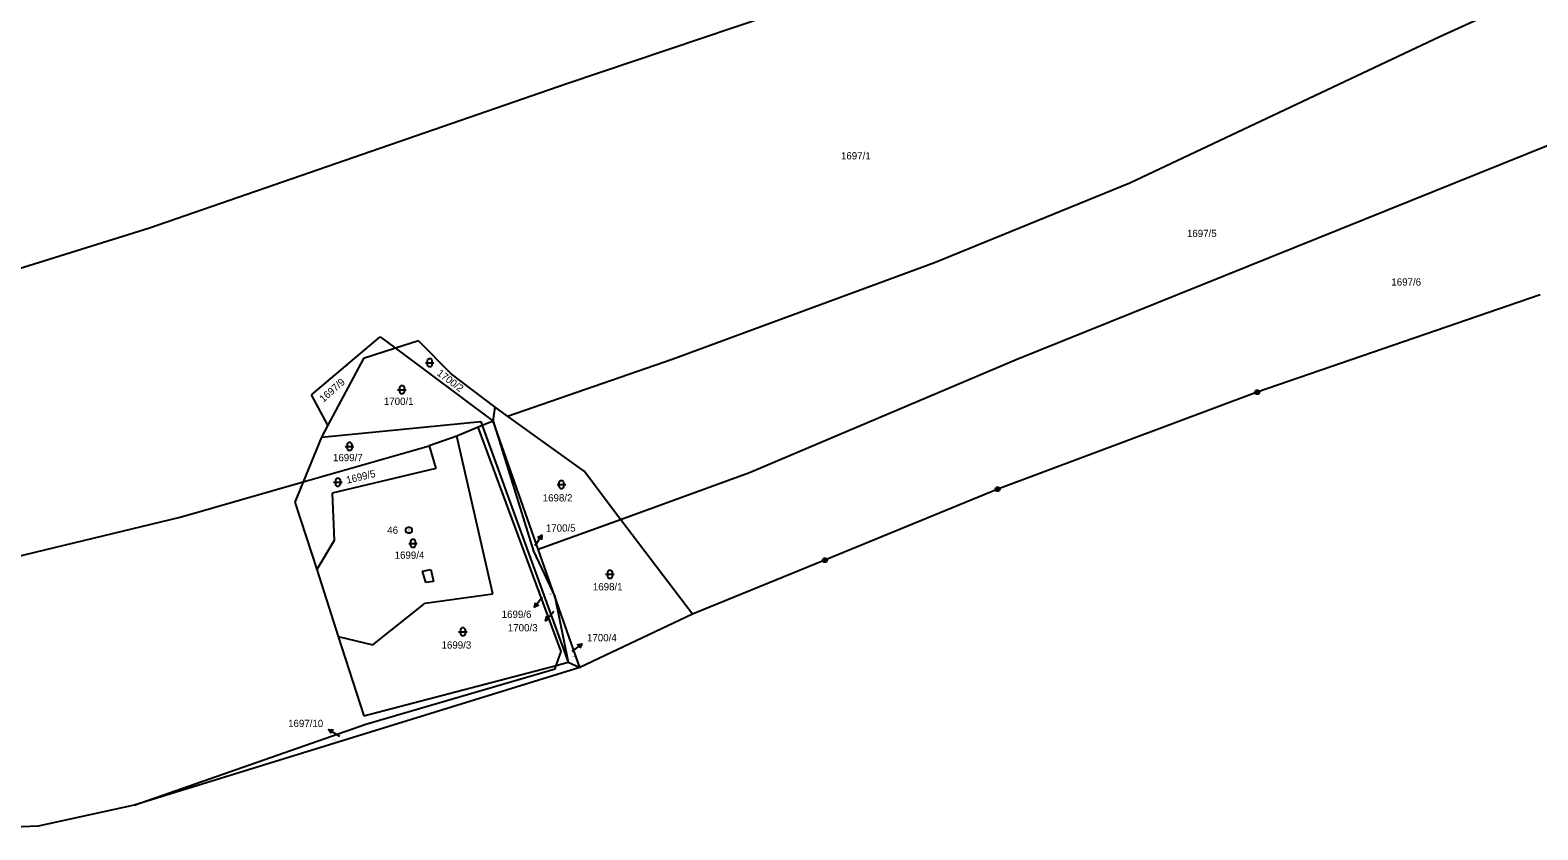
# Model space of a CAD drawing. Extents: x -609861 to -605046, y -1120287 to -1116307.
# Drawn here: x -608353.7 to -608000.9, y -1120013.1 to -1119826 of the extents above; entities that cross this region are included whole.
import ezdxf

# ---------------------------------------------------------------- set-up
doc = ezdxf.new("R2010")
doc.units = 0
for name, color, linetype in [('Vrstva 1', 7, 'Continuous'), ('Vrstva 2', 7, 'Continuous'), ('Vrstva 3', 7, 'Continuous'), ('Vrstva 4', 7, 'Continuous'), ('Vrstva 7', 7, 'Continuous'), ('Vrstva 8', 7, 'Continuous')]:
    doc.layers.add(name, color=color, linetype=linetype)

msp = doc.modelspace()

# ---------------------------------------------------------------- linework, layer by layer
at = {"layer": 'Vrstva 1'}
for p, q in [((-608023.87, -1119827.56), (-607997.47, -1119815.44)), ((-608228.1, -1119838.52), (-608180.88, -1119822.63)), ((-608096.42, -1119861.73), (-608023.87, -1119827.56)), ((-608325.76, -1119872.29), (-608228.1, -1119838.52)), ((-608123.02, -1119903.12), (-607985.68, -1119847.72)), ((-608142.14, -1119880.4), (-608096.42, -1119861.73)), ((-608360.27, -1119883.06), (-608325.76, -1119872.29)), ((-608203.52, -1119903.05), (-608142.14, -1119880.4)), ((-608000.4, -1119888), (-608066.59, -1119910.75)), ((-608287.89, -1119911.38), (-608271.84, -1119897.77)), ((-608271.84, -1119897.77), (-608268.22, -1119900.47)), ((-608262.82, -1119898.73), (-608268.22, -1119900.47)), ((-608255.2, -1119906.47), (-608262.82, -1119898.73)), ((-608268.22, -1119900.47), (-608275.7, -1119902.88)), ((-608268.22, -1119900.47), (-608245.4, -1119917.5)), ((-608275.7, -1119902.88), (-608284.06, -1119918.47)), ((-608242.03, -1119916.34), (-608203.52, -1119903.05)), ((-608185.42, -1119929.55), (-608123.02, -1119903.12)), ((-608244.94, -1119914.24), (-608255.2, -1119906.47)), ((-608284.06, -1119918.47), (-608287.89, -1119911.38)), ((-608066.59, -1119910.75), (-608127.33, -1119933.47)), ((-608245.4, -1119917.5), (-608244.94, -1119914.24)), ((-608242.03, -1119916.34), (-608244.94, -1119914.24)), ((-608224.12, -1119929.22), (-608242.03, -1119916.34)), ((-608285.55, -1119921.25), (-608248.29, -1119917.63)), ((-608284.06, -1119918.47), (-608285.55, -1119921.25)), ((-608248.86, -1119918.92), (-608253.9, -1119921.05)), ((-608247.95, -1119918.55), (-608248.86, -1119918.92)), ((-608229.47, -1119971.44), (-608248.86, -1119918.92)), ((-608248.29, -1119917.63), (-608247.95, -1119918.55)), ((-608245.4, -1119917.5), (-608247.95, -1119918.55)), ((-608247.95, -1119918.55), (-608227.79, -1119973.93)), ((-608245.4, -1119917.5), (-608235.97, -1119947.91)), ((-608234.82, -1119947.49), (-608245.4, -1119917.5)), ((-608285.55, -1119921.25), (-608289.79, -1119931.68)), ((-608289.79, -1119931.68), (-608260.34, -1119923.32)), ((-608253.9, -1119921.05), (-608260.34, -1119923.32)), ((-608260.34, -1119923.32), (-608258.8, -1119928.57)), ((-608245.47, -1119957.94), (-608253.9, -1119921.05)), ((-608258.8, -1119928.57), (-608283.03, -1119934.39)), ((-608215.55, -1119940.5), (-608224.12, -1119929.22)), ((-608215.55, -1119940.5), (-608185.42, -1119929.55)), ((-608318.58, -1119939.99), (-608289.79, -1119931.68)), ((-608289.79, -1119931.68), (-608291.74, -1119936.48)), ((-608283.03, -1119934.39), (-608282.57, -1119945.45)), ((-608127.33, -1119933.47), (-608167.74, -1119950.08)), ((-608291.74, -1119936.48), (-608286.67, -1119952.26)), ((-608364.04, -1119950.95), (-608318.58, -1119939.99)), ((-608234.82, -1119947.49), (-608215.55, -1119940.5)), ((-608198.7, -1119962.68), (-608215.55, -1119940.5)), ((-608282.57, -1119945.45), (-608286.67, -1119952.26)), ((-608235.97, -1119947.91), (-608230.92, -1119958.56)), ((-608230.92, -1119958.56), (-608234.82, -1119947.49)), ((-608167.74, -1119950.08), (-608198.7, -1119962.68)), ((-608286.67, -1119952.26), (-608281.64, -1119967.91)), ((-608261.26, -1119960.07), (-608245.47, -1119957.94)), ((-608230.92, -1119958.56), (-608227.79, -1119973.93)), ((-608225.06, -1119975.16), (-608230.92, -1119958.56)), ((-608273.52, -1119969.86), (-608261.26, -1119960.07)), ((-608198.7, -1119962.68), (-608225.06, -1119975.16)), ((-608281.64, -1119967.91), (-608275.66, -1119986.5)), ((-608281.64, -1119967.91), (-608273.52, -1119969.86)), ((-608230.61, -1119974.67), (-608229.47, -1119971.44)), ((-608225.06, -1119975.16), (-608329.4, -1120007.37)), ((-608275.66, -1119986.5), (-608230.61, -1119974.67)), ((-608275.19, -1119988.38), (-608230.89, -1119975.48)), ((-608230.89, -1119975.48), (-608230.61, -1119974.67)), ((-608230.61, -1119974.67), (-608227.79, -1119973.93)), ((-608227.79, -1119973.93), (-608225.06, -1119975.16)), ((-608329.4, -1120007.37), (-608275.19, -1119988.38)), ((-608329.4, -1120007.37), (-608351.82, -1120012.29)), ((-608351.82, -1120012.29), (-608373.65, -1120013.14))]:
    msp.add_line(p, q, dxfattribs=at)
at = {"layer": 'Vrstva 3'}
for points in [[(-608261.23, -1119903.84), (-608259.96, -1119903.84), (-608259.23, -1119903.84)], [(-608267.72, -1119910.17), (-608266.45, -1119910.17), (-608265.72, -1119910.17)], [(-608279.97, -1119923.44), (-608278.7, -1119923.44), (-608277.97, -1119923.44)], [(-608282.71, -1119931.81), (-608281.44, -1119931.81), (-608280.71, -1119931.81)], [(-608230.4, -1119932.37), (-608229.13, -1119932.37), (-608228.4, -1119932.37)], [(-608265.12, -1119946.11), (-608263.85, -1119946.11), (-608263.12, -1119946.11)], [(-608219.07, -1119953.35), (-608217.8, -1119953.35), (-608217.07, -1119953.35)], [(-608253.47, -1119966.79), (-608252.2, -1119966.79), (-608251.47, -1119966.79)]]:
    msp.add_lwpolyline(points, dxfattribs=at)
for points in [[(-608260.73, -1119903.34), (-608260.63, -1119903.05), (-608260.38, -1119902.87), (-608260.07, -1119902.87), (-608259.82, -1119903.05), (-608259.72, -1119903.34), (-608259.72, -1119904.34), (-608259.82, -1119904.63), (-608260.07, -1119904.81), (-608260.38, -1119904.81), (-608260.63, -1119904.63), (-608260.73, -1119904.34)], [(-608267.22, -1119909.67), (-608267.12, -1119909.38), (-608266.87, -1119909.2), (-608266.56, -1119909.2), (-608266.31, -1119909.38), (-608266.21, -1119909.67), (-608266.21, -1119910.67), (-608266.31, -1119910.96), (-608266.56, -1119911.14), (-608266.87, -1119911.14), (-608267.12, -1119910.96), (-608267.22, -1119910.67)], [(-608279.47, -1119922.94), (-608279.37, -1119922.65), (-608279.12, -1119922.47), (-608278.81, -1119922.47), (-608278.56, -1119922.65), (-608278.46, -1119922.94), (-608278.46, -1119923.94), (-608278.56, -1119924.23), (-608278.81, -1119924.41), (-608279.12, -1119924.41), (-608279.37, -1119924.23), (-608279.47, -1119923.94)], [(-608282.21, -1119931.31), (-608282.11, -1119931.02), (-608281.86, -1119930.84), (-608281.55, -1119930.84), (-608281.3, -1119931.02), (-608281.2, -1119931.31), (-608281.2, -1119932.31), (-608281.3, -1119932.6), (-608281.55, -1119932.78), (-608281.86, -1119932.78), (-608282.11, -1119932.6), (-608282.21, -1119932.31)], [(-608229.9, -1119931.87), (-608229.8, -1119931.58), (-608229.55, -1119931.4), (-608229.24, -1119931.4), (-608228.99, -1119931.58), (-608228.89, -1119931.87), (-608228.89, -1119932.87), (-608228.99, -1119933.16), (-608229.24, -1119933.34), (-608229.55, -1119933.34), (-608229.8, -1119933.16), (-608229.9, -1119932.87)], [(-608264.62, -1119945.61), (-608264.52, -1119945.32), (-608264.27, -1119945.14), (-608263.96, -1119945.14), (-608263.71, -1119945.32), (-608263.61, -1119945.61), (-608263.61, -1119946.61), (-608263.71, -1119946.9), (-608263.96, -1119947.08), (-608264.27, -1119947.08), (-608264.52, -1119946.9), (-608264.62, -1119946.61)], [(-608218.57, -1119952.85), (-608218.47, -1119952.56), (-608218.22, -1119952.38), (-608217.91, -1119952.38), (-608217.66, -1119952.56), (-608217.56, -1119952.85), (-608217.56, -1119953.85), (-608217.66, -1119954.14), (-608217.91, -1119954.32), (-608218.22, -1119954.32), (-608218.47, -1119954.14), (-608218.57, -1119953.85)], [(-608252.97, -1119966.29), (-608252.87, -1119966), (-608252.62, -1119965.82), (-608252.31, -1119965.82), (-608252.06, -1119966), (-608251.96, -1119966.29), (-608251.96, -1119967.29), (-608252.06, -1119967.58), (-608252.31, -1119967.76), (-608252.62, -1119967.76), (-608252.87, -1119967.58), (-608252.97, -1119967.29)]]:
    msp.add_lwpolyline(points, close=True, dxfattribs=at)
at = {"layer": 'Vrstva 4'}
for p, q in [((-608261.89, -1119952.61), (-608259.95, -1119952.26)), ((-608261.16, -1119955.29), (-608261.89, -1119952.61)), ((-608259.32, -1119955.04), (-608261.16, -1119955.29)), ((-608259.95, -1119952.26), (-608259.32, -1119955.04))]:
    msp.add_line(p, q, dxfattribs=at)
at = {"layer": 'Vrstva 7'}
for p, q in [((-608233.978, -1119944.203), (-608235.61, -1119946.72)), ((-608235.698, -1119961.059), (-608233.91, -1119958.65)), ((-608233.109, -1119964.247), (-608231.18, -1119961.95)), ((-608224.607, -1119969.63), (-608227, -1119971.44)), ((-608283.866, -1119989.632), (-608281.34, -1119991.25))]:
    msp.add_line(p, q, dxfattribs=at)
for points in [[(-608234.942, -1119944.77), (-608233.978, -1119944.203), (-608234.102, -1119945.314)], [(-608234.701, -1119960.554), (-608235.698, -1119961.059), (-608235.504, -1119959.958)], [(-608232.083, -1119963.803), (-608233.109, -1119964.247), (-608232.849, -1119963.16)], [(-608225.707, -1119969.835), (-608224.607, -1119969.63), (-608225.103, -1119970.632)], [(-608283.294, -1119990.592), (-608283.866, -1119989.632), (-608282.754, -1119989.75)]]:
    msp.add_lwpolyline(points, dxfattribs=at)
at = {"layer": 'Vrstva 8'}
for p, q in [((-608066.71, -1119910.75), (-608066.47, -1119910.75)), ((-608127.45, -1119933.47), (-608127.21, -1119933.47)), ((-608265.14, -1119943.02), (-608265.04, -1119943.02)), ((-608167.86, -1119950.08), (-608167.62, -1119950.08))]:
    msp.add_line(p, q, dxfattribs=at)
for points in [[(-608066.44, -1119910.27), (-608066.19, -1119910.45), (-608066.09, -1119910.74), (-608066.19, -1119911.03), (-608066.44, -1119911.21), (-608066.75, -1119911.21), (-608067, -1119911.03), (-608067.1, -1119910.74), (-608067, -1119910.45), (-608066.75, -1119910.27)], [(-608127.18, -1119932.99), (-608126.93, -1119933.17), (-608126.83, -1119933.46), (-608126.93, -1119933.75), (-608127.18, -1119933.93), (-608127.49, -1119933.93), (-608127.74, -1119933.75), (-608127.84, -1119933.46), (-608127.74, -1119933.17), (-608127.49, -1119932.99)], [(-608264.9, -1119942.3), (-608264.56, -1119942.49), (-608264.37, -1119942.83), (-608264.37, -1119943.22), (-608264.56, -1119943.56), (-608264.9, -1119943.75), (-608265.29, -1119943.75), (-608265.63, -1119943.56), (-608265.82, -1119943.22), (-608265.82, -1119942.83), (-608265.63, -1119942.49), (-608265.29, -1119942.3)], [(-608167.59, -1119949.6), (-608167.34, -1119949.78), (-608167.24, -1119950.07), (-608167.34, -1119950.36), (-608167.59, -1119950.54), (-608167.9, -1119950.54), (-608168.15, -1119950.36), (-608168.25, -1119950.07), (-608168.15, -1119949.78), (-608167.9, -1119949.6)]]:
    msp.add_lwpolyline(points, close=True, dxfattribs=at)

# ---------------------------------------------------------------- texts
at = {"layer": 'Vrstva 2'}
for s, height, p in [('1697/1', 1.7, (-608163.997, -1119856.29)), ('1697/5', 1.7, (-608083.047, -1119874.45)), ('1697/6', 1.7, (-608035.217, -1119885.81)), ('1700/1', 1.7, (-608270.947, -1119913.72)), ('1699/7', 1.7, (-608282.847, -1119926.89)), ('1698/2', 1.7, (-608233.777, -1119936.31)), ('1699/4', 1.7, (-608268.427, -1119949.72)), ('1700/5', 0.2, (-608235.604, -1119947.68)), ('1698/1', 1.7, (-608222.047, -1119957.11)), ('1699/6', 0.2, (-608234.544, -1119957.32)), ('1700/3', 0.2, (-608232.394, -1119958.09)), ('1699/3', 1.7, (-608257.447, -1119970.74)), ('1700/4', 0.2, (-608227.174, -1119972.71)), ('1697/10', 0.2, (-608283.134, -1119992.22))]:
    msp.add_text(s, height=height, dxfattribs=at).set_placement(p)
for s, rotation, p in [('1700/2', 323.0909, (-608258.686, -1119906.616)), ('1697/9', 41.42485, (-608285.086, -1119913.22)), ('1699/5', 13.5218, (-608279.528, -1119932.168))]:
    msp.add_text(s, height=1.7, rotation=rotation, dxfattribs=at).set_placement(p)
at = {"layer": 'Vrstva 7'}
for s, p in [('1700/5', (-608233.037, -1119943.37)), ('1699/6', (-608243.377, -1119963.56)), ('1700/3', (-608241.938, -1119966.71)), ('1700/4', (-608223.417, -1119969.03)), ('1697/10', (-608293.352, -1119989.09))]:
    msp.add_text(s, height=1.7, dxfattribs=at).set_placement(p)
at = {"layer": 'Vrstva 8'}
msp.add_text('46', height=1.7, dxfattribs=at).set_placement((-608270.163, -1119943.87))

doc.saveas('drawing.dxf')
